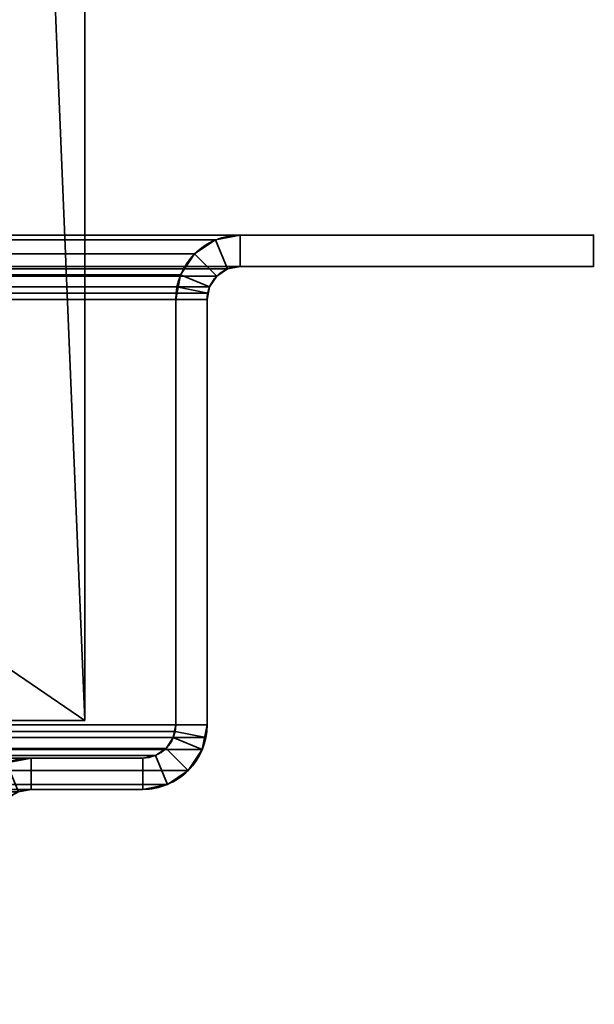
# Model space of a CAD drawing. Header units: millimetres. Extents: x -603 to 3703, y -115 to 249.
# Tile 654 of 656: x 1978 to 2005, y 54 to 101. Entities that reach past the tile are written whole.
import ezdxf

# ---------------------------------------------------------------- set-up
doc = ezdxf.new("R2010")
doc.units = ezdxf.units.MM
doc.layers.add('152', color=7, linetype='Continuous', true_color=0xffffff)

# ---------------------------------------------------------------- blocks, each defined once
blk = doc.blocks.new('UG_SURFACE_002')
at = {"layer": '152', "color": 252, "linetype": 'Continuous', "lineweight": 35}
for points in [[(2165, -13.3, 2212.25), (2165, 230.4, 2212.25), (835, 230.4, 2212.25), (835, -13.3, 2212.25)], [(985, -13.3, 2062.25), (985, 230.4, 2062.25), (2015, 230.4, 2062.25), (2015, -13.3, 2062.25)]]:
    blk.add_3dface(points, dxfattribs=at)
blk = doc.blocks.new('UG_SURFACE_112')
at = {"layer": '152', "color": 41, "linetype": 'Continuous', "lineweight": 35}
for points in [[(1019.35, 67.5, 2025.9), (1980.65, 67.5, 2025.9), (1980.65, 229.15, 2025.9), (1019.35, 229.15, 2025.9)], [(1975, 203.3, 2020.25), (1975, 229.15, 2020.25), (1980.65, 229.15, 2025.9), (1975.5, 71, 2020.75)], [(1980.65, 229.15, 2025.9), (1980.65, 67.5, 2025.9), (1975.5, 67.5, 2020.75), (1975.5, 71, 2020.75)], [(1975.5, 67.5, 2020.75), (1980.65, 67.5, 2025.9), (1019.35, 67.5, 2025.9), (1024.5, 67.5, 2020.75)]]:
    blk.add_3dface(points, dxfattribs=at)
blk = doc.blocks.new('UG_SURFACE_123')
at = {"layer": '152', "color": 41, "linetype": 'Continuous', "lineweight": 35}
for points in [[(1975, 203.3, -5.75), (1975, 229.15, -5.75), (1980.65, 229.15, -5.75), (1980.65, 67.5, -5.75)], [(1980.65, 67.5, 2025.9), (1980.65, 229.15, 2025.9), (1975, 229.15, 2020.25), (1975, 203.3, 2020.25)], [(1980.65, 67.5, 2025.9), (1980.65, 67.5, -5.75), (1980.65, 229.15, -5.75), (1980.65, 229.15, 2025.9)], [(1975.5, 71, -5.75), (1975, 203.3, -5.75), (1980.65, 67.5, -5.75)], [(1980.65, 67.5, 2025.9), (1975, 203.3, 2020.25), (1975.5, 71, 2020.75)], [(1980.65, 67.5, -5.75), (1975.5, 67.5, -5.75), (1975.5, 71, -5.75)], [(1975.5, 71, 2020.75), (1975.5, 67.5, 2020.75), (1980.65, 67.5, 2025.9)], [(1975.5, 67.5, 2020.75), (1975.5, 67.5, -5.75), (1980.65, 67.5, -5.75), (1980.65, 67.5, 2025.9)]]:
    blk.add_3dface(points, dxfattribs=at)
blk = doc.blocks.new('UG_SURFACE_152')
at = {"layer": '152', "color": 252, "linetype": 'Continuous', "lineweight": 35}
for points in [[(995, 89.2, 2050.25), (2005, 89.2, 2050.25), (2005, 90.7, 2050.25), (995, 90.7, 2050.25)], [(1011.92, 90.7, 2033.33), (995, 90.7, 2050.25), (2005, 90.7, 2050.25), (1988.08, 90.7, 2033.33)], [(1986.901, 90.466, 2032.151), (1013.099, 90.466, 2032.151), (1011.92, 90.7, 2033.33), (1988.08, 90.7, 2033.33)], [(1985.902, 89.798, 2031.152), (1014.098, 89.798, 2031.152), (1013.099, 90.466, 2032.151), (1986.901, 90.466, 2032.151)], [(1987.475, 89.08, 2032.725), (1986.963, 88.737, 2032.213), (1985.902, 89.798, 2031.152), (1986.901, 90.466, 2032.151)], [(1988.08, 89.2, 2033.33), (1987.475, 89.08, 2032.725), (1986.901, 90.466, 2032.151), (1988.08, 90.7, 2033.33)], [(1988.08, 90.7, 2033.33), (2005, 90.7, 2050.25), (2005, 89.2, 2050.25), (1988.08, 89.2, 2033.33)], [(1985.234, 88.799, 2030.484), (1014.766, 88.799, 2030.484), (1014.098, 89.798, 2031.152), (1985.902, 89.798, 2031.152)], [(1985.234, 88.799, 2030.484), (1985.902, 89.798, 2031.152), (1986.963, 88.737, 2032.213), (1986.62, 88.225, 2031.87)], [(1011.92, 89.2, 2033.33), (1988.08, 89.2, 2033.33), (2005, 89.2, 2050.25), (995, 89.2, 2050.25)], [(1988.08, 89.2, 2033.33), (1011.92, 89.2, 2033.33), (1012.525, 89.08, 2032.725), (1987.475, 89.08, 2032.725)], [(1987.475, 89.08, 2032.725), (1012.525, 89.08, 2032.725), (1013.037, 88.737, 2032.213), (1986.963, 88.737, 2032.213)], [(1986.963, 88.737, 2032.213), (1013.037, 88.737, 2032.213), (1013.38, 88.225, 2031.87), (1986.62, 88.225, 2031.87)], [(1014.941, 88.221, 2030.309), (1014.766, 88.799, 2030.484), (1985.234, 88.799, 2030.484)], [(1014.941, 88.221, 2030.309), (1985.234, 88.799, 2030.484), (1985.059, 88.221, 2030.309)], [(1985.059, 88.221, 2030.309), (1985.234, 88.799, 2030.484), (1986.62, 88.225, 2031.87), (1986.53, 87.928, 2031.78)], [(1986.53, 87.928, 2031.78), (1013.38, 88.225, 2031.87), (1013.47, 87.928, 2031.78)], [(1986.53, 87.928, 2031.78), (1986.62, 88.225, 2031.87), (1013.38, 88.225, 2031.87)], [(1985.059, 88.221, 2030.309), (1015, 87.62, 2030.25), (1014.941, 88.221, 2030.309)], [(1985.059, 88.221, 2030.309), (1985, 87.62, 2030.25), (1015, 87.62, 2030.25)], [(1985, 87.62, 2030.25), (1985.059, 88.221, 2030.309), (1986.53, 87.928, 2031.78), (1986.5, 87.62, 2031.75)], [(1013.47, 87.928, 2031.78), (1986.5, 87.62, 2031.75), (1986.53, 87.928, 2031.78)], [(1013.47, 87.928, 2031.78), (1013.5, 87.62, 2031.75), (1986.5, 87.62, 2031.75)], [(1013.5, 67.28, 2031.75), (1986.5, 67.28, 2031.75), (1986.5, 87.62, 2031.75), (1013.5, 87.62, 2031.75)], [(1015, 67.28, 2030.25), (1015, 87.62, 2030.25), (1985, 87.62, 2030.25), (1985, 67.28, 2030.25)], [(1986.5, 87.62, 2031.75), (1986.5, 67.28, 2031.75), (1985, 67.28, 2030.25), (1985, 87.62, 2030.25)], [(1986.441, 66.679, 2031.691), (1013.5, 67.28, 2031.75), (1013.559, 66.679, 2031.691)], [(1986.441, 66.679, 2031.691), (1986.5, 67.28, 2031.75), (1013.5, 67.28, 2031.75)], [(1015.03, 66.972, 2030.22), (1015, 67.28, 2030.25), (1985, 67.28, 2030.25)], [(1015.03, 66.972, 2030.22), (1985, 67.28, 2030.25), (1984.97, 66.972, 2030.22)], [(1984.97, 66.972, 2030.22), (1984.88, 66.675, 2030.13), (1015.12, 66.675, 2030.13), (1015.03, 66.972, 2030.22)], [(1986.441, 66.679, 2031.691), (1986.266, 66.101, 2031.516), (1984.88, 66.675, 2030.13), (1984.97, 66.972, 2030.22)], [(1986.5, 67.28, 2031.75), (1986.441, 66.679, 2031.691), (1984.97, 66.972, 2030.22), (1985, 67.28, 2030.25)], [(1013.559, 66.679, 2031.691), (1013.734, 66.101, 2031.516), (1986.266, 66.101, 2031.516), (1986.441, 66.679, 2031.691)], [(1984.537, 66.163, 2029.787), (1015.463, 66.163, 2029.787), (1015.12, 66.675, 2030.13), (1984.88, 66.675, 2030.13)], [(1986.266, 66.101, 2031.516), (1985.598, 65.102, 2030.848), (1984.537, 66.163, 2029.787), (1984.88, 66.675, 2030.13)], [(1986.266, 66.101, 2031.516), (1013.734, 66.101, 2031.516), (1014.402, 65.102, 2030.848), (1985.598, 65.102, 2030.848)], [(1984.025, 65.82, 2029.275), (1015.975, 65.82, 2029.275), (1015.463, 66.163, 2029.787), (1984.537, 66.163, 2029.787)], [(1984.025, 65.82, 2029.275), (1984.537, 66.163, 2029.787), (1985.598, 65.102, 2030.848), (1984.599, 64.434, 2029.849)], [(1983.42, 65.7, 2028.67), (1016.58, 65.7, 2028.67), (1015.975, 65.82, 2029.275), (1984.025, 65.82, 2029.275)], [(1021.92, 65.7, 2023.33), (1016.58, 65.7, 2028.67), (1983.42, 65.7, 2028.67), (1978.08, 65.7, 2023.33)], [(1976.901, 65.466, 2022.151), (1023.099, 65.466, 2022.151), (1021.92, 65.7, 2023.33), (1978.08, 65.7, 2023.33)], [(1978.08, 64.2, 2023.33), (1977.475, 64.08, 2022.725), (1976.901, 65.466, 2022.151), (1978.08, 65.7, 2023.33)], [(1983.42, 64.2, 2028.67), (1978.08, 64.2, 2023.33), (1978.08, 65.7, 2023.33), (1983.42, 65.7, 2028.67)], [(1983.42, 65.7, 2028.67), (1984.025, 65.82, 2029.275), (1984.599, 64.434, 2029.849), (1983.42, 64.2, 2028.67)], [(1985.598, 65.102, 2030.848), (1014.402, 65.102, 2030.848), (1015.401, 64.434, 2029.849), (1984.599, 64.434, 2029.849)], [(1984.599, 64.434, 2029.849), (1015.401, 64.434, 2029.849), (1016.58, 64.2, 2028.67), (1983.42, 64.2, 2028.67)], [(1021.92, 64.2, 2023.33), (1978.08, 64.2, 2023.33), (1983.42, 64.2, 2028.67), (1016.58, 64.2, 2028.67)], [(1978.08, 64.2, 2023.33), (1021.92, 64.2, 2023.33), (1022.525, 64.08, 2022.725), (1977.475, 64.08, 2022.725)]]:
    blk.add_3dface(points, dxfattribs=at)
blk = doc.blocks.new('UG_SURFACE_153')
at = {"layer": '152', "color": 252, "linetype": 'Continuous', "lineweight": 35}
for points in [[(1986.901, 90.466, 2032.151), (1986.901, 90.466, -7.75), (1985.902, 89.798, -7.75), (1985.902, 89.798, 2031.152)], [(1985.902, 89.798, -7.75), (1986.901, 90.466, -7.75), (1987.475, 89.08, -7.75), (1986.963, 88.737, -7.75)], [(1986.901, 90.466, 2032.151), (1985.902, 89.798, 2031.152), (1986.963, 88.737, 2032.213), (1987.475, 89.08, 2032.725)], [(1988.08, 90.7, 2033.33), (1988.08, 90.7, -7.75), (1986.901, 90.466, -7.75), (1986.901, 90.466, 2032.151)], [(1988.08, 89.2, -7.75), (1987.475, 89.08, -7.75), (1986.901, 90.466, -7.75), (1988.08, 90.7, -7.75)], [(1988.08, 90.7, 2033.33), (1986.901, 90.466, 2032.151), (1987.475, 89.08, 2032.725), (1988.08, 89.2, 2033.33)], [(2005, 90.7, 2050.25), (2005, 90.7, -7.75), (1988.08, 90.7, -7.75), (1988.08, 90.7, 2033.33)], [(1988.08, 90.7, -7.75), (2005, 90.7, -7.75), (2005, 89.2, -7.75), (1988.08, 89.2, -7.75)], [(1988.08, 89.2, 2033.33), (2005, 89.2, 2050.25), (2005, 90.7, 2050.25), (1988.08, 90.7, 2033.33)], [(2005, 89.2, 2050.25), (2005, 89.2, -7.75), (2005, 90.7, -7.75), (2005, 90.7, 2050.25)], [(1985.902, 89.798, 2031.152), (1985.902, 89.798, -7.75), (1985.234, 88.799, -7.75), (1985.234, 88.799, 2030.484)], [(1986.963, 88.737, -7.75), (1986.62, 88.225, -7.75), (1985.234, 88.799, -7.75), (1985.902, 89.798, -7.75)], [(1986.62, 88.225, 2031.87), (1986.963, 88.737, 2032.213), (1985.902, 89.798, 2031.152), (1985.234, 88.799, 2030.484)], [(1986.963, 88.737, 2032.213), (1986.963, 88.737, -7.75), (1987.475, 89.08, -7.75), (1987.475, 89.08, 2032.725)], [(1987.475, 89.08, 2032.725), (1987.475, 89.08, -7.75), (1988.08, 89.2, -7.75), (1988.08, 89.2, 2033.33)], [(2005, 89.2, 2050.25), (1988.08, 89.2, 2033.33), (1988.08, 89.2, -7.75), (2005, 89.2, -7.75)], [(1985.234, 88.799, -7.75), (1985, 87.62, -7.75), (1985, 87.62, 2030.25)], [(1985, 87.62, 2030.25), (1985.059, 88.221, 2030.309), (1985.234, 88.799, -7.75)], [(1985, 87.62, -7.75), (1985.234, 88.799, -7.75), (1986.62, 88.225, -7.75), (1986.5, 87.62, -7.75)], [(1985.059, 88.221, 2030.309), (1985.234, 88.799, 2030.484), (1985.234, 88.799, -7.75)], [(1986.53, 87.928, 2031.78), (1986.62, 88.225, 2031.87), (1985.234, 88.799, 2030.484), (1985.059, 88.221, 2030.309)], [(1986.62, 88.225, 2031.87), (1986.62, 88.225, -7.75), (1986.963, 88.737, -7.75), (1986.963, 88.737, 2032.213)], [(1986.5, 87.62, 2031.75), (1986.53, 87.928, 2031.78), (1985.059, 88.221, 2030.309), (1985, 87.62, 2030.25)], [(1986.53, 87.928, 2031.78), (1986.5, 87.62, -7.75), (1986.62, 88.225, -7.75)], [(1986.62, 88.225, -7.75), (1986.62, 88.225, 2031.87), (1986.53, 87.928, 2031.78)], [(1985, 87.62, 2030.25), (1985, 87.62, -7.75), (1985, 67.28, -7.75), (1985, 67.28, 2030.25)], [(1986.5, 87.62, -7.75), (1986.5, 67.28, -7.75), (1985, 67.28, -7.75), (1985, 87.62, -7.75)], [(1986.5, 67.28, 2031.75), (1986.5, 87.62, 2031.75), (1985, 87.62, 2030.25), (1985, 67.28, 2030.25)], [(1986.53, 87.928, 2031.78), (1986.5, 87.62, 2031.75), (1986.5, 87.62, -7.75)], [(1986.5, 87.62, 2031.75), (1986.5, 67.28, 2031.75), (1986.5, 67.28, -7.75), (1986.5, 87.62, -7.75)], [(1985, 67.28, -7.75), (1984.88, 66.675, -7.75), (1984.88, 66.675, 2030.13)], [(1984.88, 66.675, 2030.13), (1984.97, 66.972, 2030.22), (1985, 67.28, -7.75)], [(1986.5, 67.28, -7.75), (1986.266, 66.101, -7.75), (1984.88, 66.675, -7.75), (1985, 67.28, -7.75)], [(1984.97, 66.972, 2030.22), (1984.88, 66.675, 2030.13), (1986.266, 66.101, 2031.516), (1986.441, 66.679, 2031.691)], [(1984.97, 66.972, 2030.22), (1985, 67.28, 2030.25), (1985, 67.28, -7.75)], [(1985, 67.28, 2030.25), (1984.97, 66.972, 2030.22), (1986.441, 66.679, 2031.691), (1986.5, 67.28, 2031.75)], [(1986.5, 67.28, -7.75), (1986.441, 66.679, 2031.691), (1986.266, 66.101, 2031.516)], [(1986.266, 66.101, 2031.516), (1986.266, 66.101, -7.75), (1986.5, 67.28, -7.75)], [(1986.5, 67.28, -7.75), (1986.5, 67.28, 2031.75), (1986.441, 66.679, 2031.691)], [(1984.88, 66.675, 2030.13), (1984.88, 66.675, -7.75), (1984.537, 66.163, -7.75), (1984.537, 66.163, 2029.787)], [(1984.537, 66.163, -7.75), (1984.88, 66.675, -7.75), (1986.266, 66.101, -7.75), (1985.598, 65.102, -7.75)], [(1984.88, 66.675, 2030.13), (1984.537, 66.163, 2029.787), (1985.598, 65.102, 2030.848), (1986.266, 66.101, 2031.516)], [(1984.537, 66.163, 2029.787), (1984.537, 66.163, -7.75), (1984.025, 65.82, -7.75), (1984.025, 65.82, 2029.275)], [(1985.598, 65.102, -7.75), (1984.599, 64.434, -7.75), (1984.025, 65.82, -7.75), (1984.537, 66.163, -7.75)], [(1984.599, 64.434, 2029.849), (1985.598, 65.102, 2030.848), (1984.537, 66.163, 2029.787), (1984.025, 65.82, 2029.275)], [(1985.598, 65.102, 2030.848), (1985.598, 65.102, -7.75), (1986.266, 66.101, -7.75), (1986.266, 66.101, 2031.516)], [(1978.08, 65.7, 2023.33), (1978.08, 65.7, -7.75), (1976.901, 65.466, -7.75), (1976.901, 65.466, 2022.151)], [(1978.08, 64.2, -7.75), (1977.475, 64.08, -7.75), (1976.901, 65.466, -7.75), (1978.08, 65.7, -7.75)], [(1978.08, 65.7, 2023.33), (1976.901, 65.466, 2022.151), (1977.475, 64.08, 2022.725), (1978.08, 64.2, 2023.33)], [(1983.42, 65.7, 2028.67), (1983.42, 65.7, -7.75), (1978.08, 65.7, -7.75), (1978.08, 65.7, 2023.33)], [(1978.08, 65.7, -7.75), (1983.42, 65.7, -7.75), (1983.42, 64.2, -7.75), (1978.08, 64.2, -7.75)], [(1978.08, 64.2, 2023.33), (1983.42, 64.2, 2028.67), (1983.42, 65.7, 2028.67), (1978.08, 65.7, 2023.33)], [(1984.025, 65.82, 2029.275), (1984.025, 65.82, -7.75), (1983.42, 65.7, -7.75), (1983.42, 65.7, 2028.67)], [(1983.42, 65.7, -7.75), (1984.025, 65.82, -7.75), (1984.599, 64.434, -7.75), (1983.42, 64.2, -7.75)], [(1983.42, 64.2, 2028.67), (1984.599, 64.434, 2029.849), (1984.025, 65.82, 2029.275), (1983.42, 65.7, 2028.67)], [(1984.599, 64.434, 2029.849), (1984.599, 64.434, -7.75), (1985.598, 65.102, -7.75), (1985.598, 65.102, 2030.848)], [(1977.475, 64.08, 2022.725), (1977.475, 64.08, -7.75), (1978.08, 64.2, -7.75), (1978.08, 64.2, 2023.33)], [(1983.42, 64.2, 2028.67), (1978.08, 64.2, 2023.33), (1978.08, 64.2, -7.75), (1983.42, 64.2, -7.75)], [(1983.42, 64.2, 2028.67), (1983.42, 64.2, -7.75), (1984.599, 64.434, -7.75), (1984.599, 64.434, 2029.849)]]:
    blk.add_3dface(points, dxfattribs=at)

msp = doc.modelspace()

# ---------------------------------------------------------------- linework, layer by layer
at = {"layer": '152', "color": 252, "linetype": 'Continuous', "lineweight": -3, "true_color": 0x939598}
for p, q in [((1980.65, 67.5, -5.75), (1980.65, 229.15, -5.75)), ((1980.65, 67.5, 2025.9), (1980.65, 229.15, 2025.9)), ((1980.65, 67.5, 2025.9), (1980.65, 229.15, 2025.9)), ((2005, 90.7, 2050.25), (995, 90.7, 2050.25)), ((1988.08, 90.7, 2033.33), (1011.92, 90.7, 2033.33)), ((1988.08, 90.7, -7.75), (1988.08, 90.7, 2033.33)), ((1988.08, 90.7, -7.75), (2005, 90.7, -7.75)), ((1988.08, 90.7, 2033.33), (2005, 90.7, 2050.25)), ((1988.08, 90.7, 2033.33), (2005, 90.7, 2050.25)), ((2005, 90.7, -7.75), (2005, 89.2, -7.75)), ((2005, 89.2, 2050.25), (2005, 90.7, 2050.25)), ((2005, 89.2, 2050.25), (2005, 90.7, 2050.25)), ((2005, 90.7, 2050.25), (2005, 90.7, -7.75)), ((2005, 89.2, 2050.25), (995, 89.2, 2050.25)), ((1988.08, 89.2, 2033.33), (1011.92, 89.2, 2033.33)), ((1988.08, 89.2, -7.75), (2005, 89.2, -7.75)), ((1988.08, 89.2, 2033.33), (2005, 89.2, 2050.25)), ((1988.08, 89.2, -7.75), (1988.08, 89.2, 2033.33)), ((1988.08, 89.2, 2033.33), (2005, 89.2, 2050.25)), ((2005, 89.2, 2050.25), (2005, 89.2, -7.75)), ((1986.5, 87.62, 2031.75), (1013.5, 87.62, 2031.75)), ((1985, 87.62, 2030.25), (1015, 87.62, 2030.25)), ((1985, 67.28, 2030.25), (1985, 87.62, 2030.25)), ((1985, 67.28, 2030.25), (1985, 87.62, 2030.25)), ((1985, 87.62, -7.75), (1985, 87.62, 2030.25)), ((1985, 67.28, -7.75), (1985, 87.62, -7.75)), ((1986.5, 67.28, 2031.75), (1986.5, 87.62, 2031.75)), ((1986.5, 67.28, -7.75), (1986.5, 87.62, -7.75)), ((1986.5, 87.62, -7.75), (1986.5, 87.62, 2031.75)), ((1986.5, 67.28, 2031.75), (1986.5, 87.62, 2031.75)), ((1019.35, 67.5, 2025.9), (1980.65, 67.5, 2025.9)), ((1975.5, 67.5, -5.75), (1980.65, 67.5, -5.75)), ((1980.65, 67.5, 2025.9), (1975.5, 67.5, 2020.75)), ((1975.5, 67.5, 2020.75), (1980.65, 67.5, 2025.9)), ((1980.65, 67.5, 2025.9), (1980.65, 67.5, -5.75)), ((1986.5, 67.28, 2031.75), (1013.5, 67.28, 2031.75)), ((1985, 67.28, 2030.25), (1015, 67.28, 2030.25)), ((1985, 67.28, -7.75), (1985, 67.28, 2030.25)), ((1986.5, 67.28, -7.75), (1986.5, 67.28, 2031.75)), ((1983.42, 65.7, 2028.67), (1016.58, 65.7, 2028.67)), ((1978.08, 65.7, 2023.33), (1021.92, 65.7, 2023.33)), ((1978.08, 65.7, 2023.33), (1983.42, 65.7, 2028.67)), ((1978.08, 65.7, -7.75), (1983.42, 65.7, -7.75)), ((1978.08, 65.7, -7.75), (1978.08, 65.7, 2023.33)), ((1978.08, 65.7, 2023.33), (1983.42, 65.7, 2028.67)), ((1983.42, 65.7, -7.75), (1983.42, 65.7, 2028.67)), ((1983.42, 64.2, 2028.67), (1016.58, 64.2, 2028.67)), ((1978.08, 64.2, 2023.33), (1021.92, 64.2, 2023.33)), ((1978.08, 64.2, -7.75), (1978.08, 64.2, 2023.33)), ((1978.08, 64.2, -7.75), (1983.42, 64.2, -7.75)), ((1978.08, 64.2, 2023.33), (1983.42, 64.2, 2028.67)), ((1978.08, 64.2, 2023.33), (1983.42, 64.2, 2028.67)), ((1983.42, 64.2, -7.75), (1983.42, 64.2, 2028.67))]:
    msp.add_line(p, q, dxfattribs=at)
for centre, radius in [((1988.08, 87.62, -7.75), 3.08), ((1988.08, 87.62, -7.75), 1.58), ((1978.08, 62.62, -7.75), 3.08), ((1978.08, 62.62, -7.75), 1.58)]:
    msp.add_arc(centre, radius, 90, 180, dxfattribs=at)
at = {"layer": '152', "color": 252, "linetype": 'Continuous', "lineweight": -3, "true_color": 0x939598, "extrusion": (0, 0, -1)}
for radius in [1.58, 3.08]:
    msp.add_arc((-1983.42, 67.28, 7.75), radius, 180, 270, dxfattribs=at)
at = {"layer": '152', "color": 252, "linetype": 'Continuous', "lineweight": -3, "true_color": 0x939598, "extrusion": (0.707107, 6.12323e-17, -0.707107)}
for centre, major_axis in [((1988.08, 87.62, 2033.33), (-3.08, 0, -3.08)), ((1988.08, 87.62, 2033.33), (-1.58, 0, -1.58)), ((1983.42, 67.28, 2028.67), (1.58, 0, 1.58)), ((1983.42, 67.28, 2028.67), (3.08, 0, 3.08)), ((1978.08, 62.62, 2023.33), (-3.08, 0, -3.08)), ((1978.08, 62.62, 2023.33), (-1.58, 0, -1.58))]:
    msp.add_ellipse(centre, major_axis=major_axis, ratio=0.707107, start_param=0, end_param=1.570796, dxfattribs=at)
at = {"layer": '152', "color": 252, "linetype": 'Continuous', "lineweight": -3, "true_color": 0x939598, "extrusion": (-0.707107, -6.12323e-17, 0.707107)}
for centre, major_axis in [((1988.08, 87.62, 2033.33), (3.08, 0, 3.08)), ((1988.08, 87.62, 2033.33), (1.58, 0, 1.58)), ((1983.42, 67.28, 2028.67), (-3.08, 0, -3.08)), ((1983.42, 67.28, 2028.67), (-1.58, 0, -1.58)), ((1978.08, 62.62, 2023.33), (3.08, 0, 3.08)), ((1978.08, 62.62, 2023.33), (1.58, 0, 1.58))]:
    msp.add_ellipse(centre, major_axis=major_axis, ratio=0.707107, start_param=1.570796, end_param=3.141593, dxfattribs=at)

# ---------------------------------------------------------------- block references
at = {"layer": '152', "color": 252, "linetype": 'Continuous', "lineweight": -3, "true_color": 0x939598}
for name in ['UG_SURFACE_002', 'UG_SURFACE_112', 'UG_SURFACE_123', 'UG_SURFACE_152', 'UG_SURFACE_153']:
    msp.add_blockref(name, (0, 0), dxfattribs=at)

doc.saveas('drawing.dxf')
